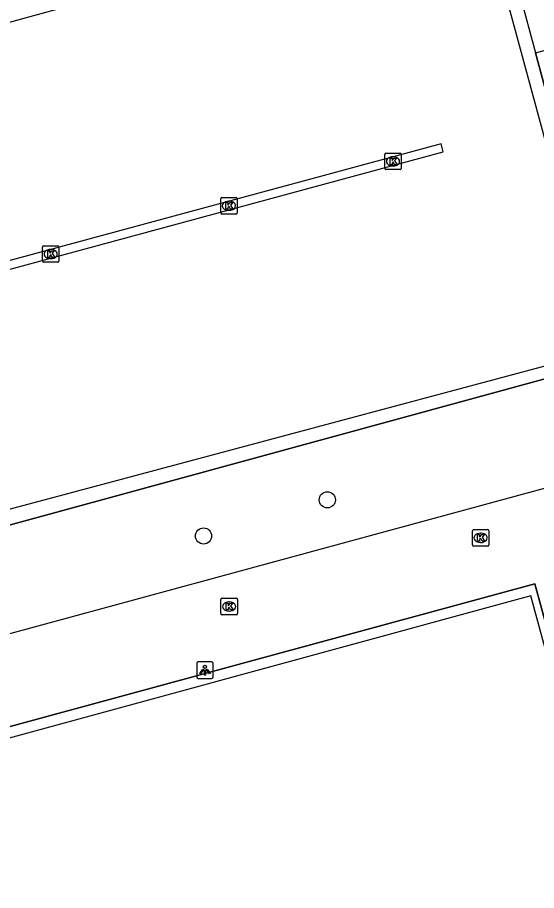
# Model space of a CAD drawing. Extents: x 159053 to 160041, y 380450 to 381422.
# Drawn here: x 159522.2 to 159553.7, y 380724.9 to 380777.8 of the extents above; entities that cross this region are included whole.
import ezdxf

# ---------------------------------------------------------------- set-up
doc = ezdxf.new("R2010")
doc.units = 0
for name, color, linetype in [('IMGEO_Berm_groen', 7, 'Continuous'), ('IMGEO_Boom', 7, 'Continuous'), ('IMGEO_Groenvoorziening', 7, 'Continuous'), ('IMGEO_Hek', 7, 'Continuous'), ('IMGEO_Kolk', 7, 'Continuous'), ('IMGEO_Lichtpunt', 7, 'Continuous'), ('IMGEO_Parkeervlak_gesloten', 7, 'Continuous'), ('IMGEO_Voetpad_open', 7, 'Continuous')]:
    doc.layers.add(name, color=color, linetype=linetype)

msp = doc.modelspace()

# ---------------------------------------------------------------- linework, layer by layer
at = {"layer": 'IMGEO_Berm_groen'}
for points in [[(159508.533, 380774.71), (159511.387, 380775.509), (159550.798, 380786.279), (159553.651, 380775.706)], [(159518.007, 380746.141), (159518.033, 380746.058), (159558.661, 380757.138), (159553.651, 380775.706)]]:
    msp.add_lwpolyline(points, dxfattribs=at)
at = {"layer": 'IMGEO_Boom'}
for centre in [(159541.026, 380748.596), (159533.523, 380746.404)]:
    msp.add_circle(centre, 0.489, dxfattribs=at)
at = {"layer": 'IMGEO_Groenvoorziening'}
for points in [[(159553.651, 380775.706), (159557.036, 380776.621)], [(159529.309, 380662.376), (159572.094, 380674.071), (159553.359, 380742.767), (159449.988, 380714.56), (159468.706, 380645.806), (159511.466, 380657.516)]]:
    msp.add_lwpolyline(points, dxfattribs=at)
at = {"layer": 'IMGEO_Hek'}
for points in [[(159508.533, 380774.71), (159511.387, 380775.509), (159550.798, 380786.279), (159553.651, 380775.706)], [(159553.651, 380775.706), (159557.036, 380776.621)], [(159553.651, 380775.706), (159558.661, 380757.138), (159518.033, 380746.058), (159517.334, 380748.304), (159508.537, 380745.958)], [(159449.413, 380715.163), (159553.595, 380743.504), (159572.753, 380673.566), (159529.481, 380661.752)]]:
    msp.add_lwpolyline(points, dxfattribs=at)
at = {"layer": 'IMGEO_Kolk'}
for p, q in [((159544.505, 380768.694), (159544.505, 380769.546)), ((159544.58, 380769.62), (159545.432, 380769.62)), ((159545.506, 380769.546), (159545.506, 380768.694)), ((159544.993, 380769.4), (159545.018, 380769.4)), ((159545.432, 380768.62), (159544.58, 380768.62)), ((159545.016, 380768.84), (159544.991, 380768.84)), ((159534.561, 380765.998), (159534.561, 380766.85)), ((159534.636, 380766.924), (159535.488, 380766.924)), ((159535.562, 380766.85), (159535.562, 380765.998)), ((159535.049, 380766.704), (159535.074, 380766.704)), ((159535.488, 380765.924), (159534.636, 380765.924)), ((159535.072, 380766.144), (159535.047, 380766.144)), ((159523.757, 380763.075), (159523.757, 380763.927)), ((159523.832, 380764.001), (159524.684, 380764.001)), ((159524.245, 380763.781), (159524.27, 380763.781)), ((159524.758, 380763.927), (159524.758, 380763.075)), ((159524.268, 380763.221), (159524.243, 380763.221)), ((159524.684, 380763.001), (159523.832, 380763.001)), ((159549.814, 380745.862), (159549.814, 380746.714)), ((159549.889, 380746.788), (159550.741, 380746.788)), ((159550.815, 380746.714), (159550.815, 380745.862)), ((159550.302, 380746.568), (159550.327, 380746.568)), ((159550.741, 380745.788), (159549.889, 380745.788)), ((159550.325, 380746.008), (159550.3, 380746.008)), ((159534.573, 380741.7), (159534.573, 380742.552)), ((159534.648, 380742.626), (159535.5, 380742.626)), ((159535.574, 380742.552), (159535.574, 380741.7)), ((159535.061, 380742.406), (159535.086, 380742.406)), ((159535.5, 380741.626), (159534.648, 380741.626)), ((159535.084, 380741.846), (159535.059, 380741.846))]:
    msp.add_line(p, q, dxfattribs=at)
for points in [[(159544.505, 380768.694), (159544.505, 380769.546)], [(159544.58, 380769.62), (159545.432, 380769.62)], [(159545.506, 380769.546), (159545.506, 380768.694)], [(159544.826, 380769.32), (159544.949, 380769.32), (159544.949, 380769.169), (159545.079, 380769.32), (159545.243, 380769.32), (159545.097, 380769.169), (159545.25, 380768.92), (159545.098, 380768.92), (159545.013, 380769.084), (159544.949, 380769.017), (159544.949, 380768.92), (159544.826, 380768.92), (159544.826, 380769.32)], [(159545.432, 380768.62), (159544.58, 380768.62)], [(159534.561, 380765.998), (159534.561, 380766.85)], [(159534.636, 380766.924), (159535.488, 380766.924)], [(159535.562, 380766.85), (159535.562, 380765.998)], [(159534.882, 380766.624), (159535.005, 380766.624), (159535.005, 380766.473), (159535.135, 380766.624), (159535.299, 380766.624), (159535.153, 380766.473), (159535.306, 380766.224), (159535.154, 380766.224), (159535.069, 380766.388), (159535.005, 380766.321), (159535.005, 380766.224), (159534.882, 380766.224), (159534.882, 380766.624)], [(159535.488, 380765.924), (159534.636, 380765.924)], [(159523.757, 380763.075), (159523.757, 380763.927)], [(159523.832, 380764.001), (159524.684, 380764.001)], [(159524.078, 380763.701), (159524.201, 380763.701), (159524.201, 380763.55), (159524.331, 380763.701), (159524.495, 380763.701), (159524.349, 380763.55), (159524.502, 380763.301), (159524.35, 380763.301), (159524.265, 380763.465), (159524.201, 380763.398), (159524.201, 380763.301), (159524.078, 380763.301), (159524.078, 380763.701)], [(159524.758, 380763.927), (159524.758, 380763.075)], [(159524.684, 380763.001), (159523.832, 380763.001)], [(159549.814, 380745.862), (159549.814, 380746.714)], [(159549.889, 380746.788), (159550.741, 380746.788)], [(159550.815, 380746.714), (159550.815, 380745.862)], [(159550.135, 380746.488), (159550.258, 380746.488), (159550.258, 380746.337), (159550.388, 380746.488), (159550.552, 380746.488), (159550.406, 380746.337), (159550.559, 380746.088), (159550.407, 380746.088), (159550.322, 380746.252), (159550.258, 380746.185), (159550.258, 380746.088), (159550.135, 380746.088), (159550.135, 380746.488)], [(159550.741, 380745.788), (159549.889, 380745.788)], [(159534.573, 380741.7), (159534.573, 380742.552)], [(159534.648, 380742.626), (159535.5, 380742.626)], [(159535.574, 380742.552), (159535.574, 380741.7)], [(159534.894, 380742.326), (159535.017, 380742.326), (159535.017, 380742.175), (159535.147, 380742.326), (159535.311, 380742.326), (159535.165, 380742.175), (159535.318, 380741.926), (159535.166, 380741.926), (159535.081, 380742.09), (159535.017, 380742.023), (159535.017, 380741.926), (159534.894, 380741.926), (159534.894, 380742.326)], [(159535.5, 380741.626), (159534.648, 380741.626)]]:
    msp.add_lwpolyline(points, dxfattribs=at)
for centre, start, end in [((159544.582, 380769.544), 91.552, 178.448), ((159544.582, 380769.544), 91.552, 178.448), ((159545.43, 380769.544), 1.552, 88.448), ((159545.43, 380769.544), 1.552, 88.448), ((159544.582, 380768.696), 181.552, 268.448), ((159544.582, 380768.696), 181.552, 268.448), ((159545.43, 380768.696), 271.552, 358.448), ((159545.43, 380768.696), 271.552, 358.448), ((159534.638, 380766.848), 91.552, 178.448), ((159534.638, 380766.848), 91.552, 178.448), ((159535.486, 380766.848), 1.552, 88.448), ((159535.486, 380766.848), 1.552, 88.448), ((159534.638, 380766), 181.552, 268.448), ((159534.638, 380766), 181.552, 268.448), ((159535.486, 380766), 271.552, 358.448), ((159535.486, 380766), 271.552, 358.448), ((159523.834, 380763.925), 91.552, 178.448), ((159523.834, 380763.925), 91.552, 178.448), ((159524.682, 380763.925), 1.552, 88.448), ((159524.682, 380763.925), 1.552, 88.448), ((159523.834, 380763.077), 181.552, 268.448), ((159523.834, 380763.077), 181.552, 268.448), ((159524.682, 380763.077), 271.552, 358.448), ((159524.682, 380763.077), 271.552, 358.448), ((159549.891, 380746.712), 91.552, 178.448), ((159549.891, 380746.712), 91.552, 178.448), ((159550.739, 380746.712), 1.552, 88.448), ((159550.739, 380746.712), 1.552, 88.448), ((159549.891, 380745.864), 181.552, 268.448), ((159549.891, 380745.864), 181.552, 268.448), ((159550.739, 380745.864), 271.552, 358.448), ((159550.739, 380745.864), 271.552, 358.448), ((159534.65, 380742.55), 91.552, 178.448), ((159534.65, 380742.55), 91.552, 178.448), ((159535.498, 380742.55), 1.552, 88.448), ((159535.498, 380742.55), 1.552, 88.448), ((159534.65, 380741.702), 181.552, 268.448), ((159534.65, 380741.702), 181.552, 268.448), ((159535.498, 380741.702), 271.552, 358.448), ((159535.498, 380741.702), 271.552, 358.448)]:
    msp.add_arc(centre, 0.0765, start, end, dxfattribs=at)
for centre, major_axis, ratio, start_param, end_param in [((159544.992, 380769.12), (-0.387, 0.002), 0.722429, 4.712389, 7.853982), ((159545.017, 380769.12), (-0.39, 0.002), 0.717154, 1.570796, 4.712389), ((159535.048, 380766.424), (-0.387, 0.002), 0.722429, 4.712389, 7.853982), ((159535.073, 380766.424), (-0.39, 0.002), 0.717154, 1.570796, 4.712389), ((159524.244, 380763.501), (-0.387, 0.002), 0.722429, 4.712389, 7.853982), ((159524.269, 380763.501), (-0.39, 0.002), 0.717154, 1.570796, 4.712389), ((159550.301, 380746.288), (-0.387, 0.002), 0.722429, 4.712389, 7.853982), ((159550.326, 380746.288), (-0.39, 0.002), 0.717154, 1.570796, 4.712389), ((159535.06, 380742.126), (-0.387, 0.002), 0.722429, 4.712389, 7.853982), ((159535.085, 380742.126), (-0.39, 0.002), 0.717154, 1.570796, 4.712389)]:
    msp.add_ellipse(centre, major_axis=major_axis, ratio=ratio, start_param=start_param, end_param=end_param, dxfattribs=at)
at = {"layer": 'IMGEO_Lichtpunt'}
for p, q in [((159534.011, 380738.765), (159533.203, 380738.765)), ((159534.011, 380738.765), (159533.203, 380738.765)), ((159533.109, 380738.67), (159533.109, 380737.863)), ((159533.109, 380738.67), (159533.109, 380737.863)), ((159534.105, 380737.863), (159534.105, 380738.67)), ((159534.105, 380737.863), (159534.105, 380738.67)), ((159533.203, 380737.769), (159534.011, 380737.769)), ((159533.203, 380737.769), (159534.011, 380737.769))]:
    msp.add_line(p, q, dxfattribs=at)
for points in [[(159533.483, 380738.334), (159533.522, 380738.306), (159533.334, 380738.044), (159533.296, 380738.071), (159533.483, 380738.334)], [(159533.585, 380738.286), (159533.632, 380738.286), (159533.632, 380737.964), (159533.585, 380737.964), (159533.585, 380738.286)], [(159533.695, 380738.306), (159533.733, 380738.333), (159533.92, 380738.071), (159533.881, 380738.043), (159533.695, 380738.306)]]:
    msp.add_lwpolyline(points, dxfattribs=at)
msp.add_circle((159533.608, 380738.468), 0.0994, dxfattribs=at)
for centre, start, end in [((159533.203, 380738.67), 90, 180), ((159533.203, 380738.67), 90, 180), ((159534.011, 380738.67), 0, 90), ((159534.011, 380738.67), 0, 90), ((159533.203, 380737.863), 180, 270), ((159533.203, 380737.863), 180, 270), ((159534.011, 380737.863), 270, 0), ((159534.011, 380737.863), 270, 360)]:
    msp.add_arc(centre, 0.0946, start, end, dxfattribs=at)
at = {"layer": 'IMGEO_Parkeervlak_gesloten'}
for points in [[(159510.851, 380770.152), (159509.689, 380774.271), (159550.171, 380785.338), (159557.689, 380757.639), (159529.134, 380750), (159518.45, 380747.142)], [(159548.045, 380769.7), (159547.934, 380770.189), (159512.057, 380760.473), (159512.162, 380759.97), (159548.045, 380769.7)]]:
    msp.add_lwpolyline(points, dxfattribs=at)
at = {"layer": 'IMGEO_Voetpad_open'}
for points in [[(159562.896, 380751.667), (159562.638, 380751.597), (159556.768, 380750), (159519.294, 380739.805), (159517.637, 380746.026)], [(159529.481, 380661.752), (159572.753, 380673.566), (159553.595, 380743.504), (159449.413, 380715.163)]]:
    msp.add_lwpolyline(points, dxfattribs=at)

doc.saveas('drawing.dxf')
